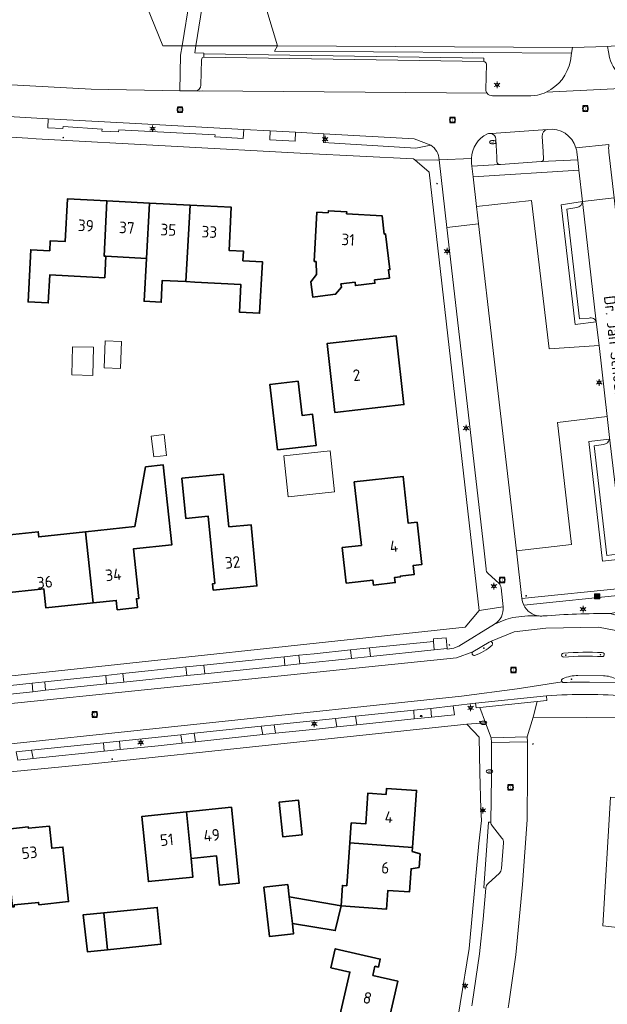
# Model space of a CAD drawing. Header units: metres. Extents: x 140853 to 145288, y 474558 to 480269.
# Tile 297 of 428: x 144183 to 144274, y 478500 to 478653. Entities that reach past the tile are written whole.
import ezdxf
from ezdxf.enums import TextEntityAlignment as Align

# ---------------------------------------------------------------- set-up
doc = ezdxf.new("R2010")
doc.units = ezdxf.units.M
doc.header["$MEASUREMENT"] = 0
for name, color, linetype, lineweight in [('B-WE-GR-BEPLANTING_CULTUUR_HEESTERS-G', 90, 'Continuous', 18), ('B-WE-GR-GRAS_KRUIDENRIJK-G', 80, 'Continuous', 18), ('B-WE-GR-GROENVOORZIENING-G', 80, 'Continuous', 18), ('B-WE-IE-MEUBILAIR_WEGMEUBILAIR-S', 7, 'Continuous', 18), ('B-WE-IE-TERREINAFSCHEIDING_KUNSTMATIG_HEKWERK-G', 20, 'IE-TERREINAFSCHEIDING-KUNSTMATIG', 18), ('B-WE-KL-ET_LS_OV_LICHTMAST-S', 190, 'Continuous', 18), ('B-WE-KL-WATER_BRANDLEIDING_PUT-S', 150, 'Continuous', 18), ('B-WE-KL-WATER_PUT-S', 170, 'Continuous', 18), ('B-WE-OG-BEBOUWING-G', 7, 'Continuous', 35), ('B-WE-OG-BEBOUWING_BIJGEBOUW-G', 7, 'Continuous', 18), ('B-WE-OG-BEBOUWING_HUISNUMMER-T18', 10, 'Continuous', 18), ('B-WE-OG-BEBOUWING_STRAATNAAM-T18', 10, 'Continuous', 18), ('B-WE-OG-TERREIN_ERF-G', 7, 'Continuous', 18), ('B-WE-RI-GWA_RIOOLPUT-S', 30, 'Continuous', 18), ('B-WE-VH-VERHARDING_ASFALT-G', 252, 'Continuous', 18), ('B-WE-VH-VERHARDING_BETONSTRAATSTEEN-G', 252, 'Continuous', 18), ('B-WE-VH-VERHARDING_GRASBETONSTEEN-G', 70, 'Continuous', 18), ('B-WE-VH-VERHARDING_SIERBESTRATING-G', 252, 'Continuous', 18), ('B-WE-VH-VERHARDING_STRAATBAKSTEEN-G', 252, 'Continuous', 18), ('B-WE-VH-VERHARDING_TEGEL-G', 252, 'Continuous', 18), ('X-XX-XX-ALGEMEEN-S', 7, 'Continuous', 18)]:
    doc.layers.add(name, color=color, linetype=linetype, lineweight=lineweight)
doc.styles.add('NLCS-ISO', font='txt')
doc.linetypes.add('IE-TERREINAFSCHEIDING-KUNSTMATIG', pattern='A,4,[82,NLCS.shx,S=0.75,R=90,X=0,Y=0],4,-2', length=10)

# ---------------------------------------------------------------- blocks, each defined once
blk = doc.blocks.new('SIE-WEG_AFVALBAK-SO')
at = {"linetype": 'ByBlock', "lineweight": 18}
h = blk.add_hatch(color=0, dxfattribs=at)
h.dxf.hatch_style = 1
h.paths.add_polyline_path([(-1.5, -1.5), (1.5, -1.5), (1.5, 1.5), (-1.5, 1.5)])
at = {"color": 0, "linetype": 'ByBlock', "lineweight": 18}
for points in [[(-2, -2), (2, -2), (2, 2), (-2, 2)], [(-1.5, -1.5), (1.5, -1.5), (1.5, 1.5), (-1.5, 1.5)]]:
    blk.add_lwpolyline(points, close=True, dxfattribs=at)
blk = doc.blocks.new('SIE-WEG_AFVALBAK_TYPE_01')
for radius in [0.25, 0.156]:
    blk.add_circle((0, 0), radius)
blk = doc.blocks.new('B-SIE-WEG_LICHTMAST-SO')
at = {"ltscale": 0.1}
for p, q in [((-1.1, 0.63), (-2.19, 1.27)), ((0, 1.27), (0, 2.53)), ((1.1, 0.63), (2.19, 1.27)), ((-1.1, -0.63), (-2.19, -1.27)), ((0, -1.27), (0, -2.53)), ((1.1, -0.63), (2.19, -1.27))]:
    blk.add_line(p, q, dxfattribs=at)
at = {"flags": 128}
for points in [[(-1.16, 0.5), (1.16, 0.5)], [(-1.16, -0.5), (1.16, -0.5)]]:
    blk.add_lwpolyline(points, dxfattribs=at)
at = {"ltscale": 0.1}
blk.add_circle((0, 0), 1.27, dxfattribs=at)
at = {"style": 'NLCS-ISO'}
blk.add_attdef('TYPE', text='', height=1.8, dxfattribs=at).set_placement((0, 2.53), align=Align.BOTTOM_CENTER)
blk = doc.blocks.new('SKL-WATERLEIDINGPUT-SO')
at = {"color": 0, "linetype": 'ByBlock', "lineweight": 18}
blk.add_ellipse((0, 0), major_axis=(2.5, 0), ratio=0.54, dxfattribs=at)
at = {"color": 0, "linetype": 'ByBlock', "lineweight": 18, "style": 'NLCS-ISO'}
blk.add_text('wl', height=1.8, dxfattribs=at).set_placement((0, 0), align=Align.MIDDLE_CENTER)
blk = doc.blocks.new('SRI-PUT_INSPECTIE-SO')
at = {"lineweight": -3, "flags": 128}
blk.add_lwpolyline([(-2, -2), (2, -2), (2, 2), (-2, 2)], close=True, dxfattribs=at)
at = {"lineweight": -3, "ltscale": 1.5}
blk.add_circle((0, 0), 2, dxfattribs=at)
at = {"ltscale": 0.1, "style": 'NLCS-ISO'}
blk.add_text('I', height=2.5, dxfattribs=at).set_placement((0, -0.01), align=Align.MIDDLE_CENTER)
blk = doc.blocks.new('SIE-WEG_STRAATPOT_BRANDKRAAN-SO')
blk.add_ellipse((0, 0), major_axis=(-0.729, 0), ratio=0.685994)
at = {"style": 'NLCS-ISO'}
blk.add_text('BR', height=0.4, dxfattribs=at).set_placement((-0.3, -0.15))

msp = doc.modelspace()

# ---------------------------------------------------------------- linework, layer by layer
at = {"layer": 'B-WE-GR-BEPLANTING_CULTUUR_HEESTERS-G', "ltscale": 0.2, "flags": 128}
for points in [[(144268.79, 478648.61), (144222.941, 478648.852), (144222.476, 478648.052), (144268.643, 478647.714), (144268.79, 478648.61)], [(144217.703, 478635.885), (144201.848, 478636.738), (144187.321, 478637.55), (144187.26, 478636.13), (144189.603, 478636.003), (144189.658, 478636.326), (144195.679, 478635.928), (144195.632, 478635.624), (144198.233, 478635.523), (144198.272, 478635.816), (144213.262, 478635.016), (144213.225, 478634.717), (144217.608, 478634.457), (144217.703, 478635.885)], [(144221.823, 478635.65), (144221.755, 478634.276), (144225.713, 478634.07), (144225.767, 478635.435), (144221.823, 478635.65)], [(144230.152, 478635.181), (144230.078, 478633.83), (144244.46, 478632.989), (144246.75, 478633.43), (144244.155, 478634.422), (144230.152, 478635.181)], [(144262.401, 478624.839), (144265.133, 478601.761), (144272.907, 478602.297), (144272.473, 478605.966), (144269.214, 478605.569), (144267.013, 478624.155), (144270.315, 478624.689), (144269.76, 478629.534), (144253.339, 478628.526), (144253.881, 478623.889), (144262.401, 478624.839)], [(144278.131, 478511.591), (144278.626, 478516.808), (144278.993, 478520.726), (144279.382, 478526.015), (144279.684, 478531.997), (144274.674, 478532.104), (144273.523, 478512.091), (144278.04, 478511.601), (144278.131, 478511.591)]]:
    msp.add_lwpolyline(points, close=True, dxfattribs=at)
msp.add_lwpolyline([(144276.709, 478569.156), (144273.445, 478568.799), (144271.321, 478587.399), (144274.522, 478587.739), (144274.549, 478587.993), (144274.184, 478591.258), (144266.454, 478590.353), (144268.622, 478571.375), (144260.08, 478570.399), (144260.914, 478562.952), (144260.914, 478562.952, 0.0902221), (144261.205, 478561.941), (144261.205, 478561.941), (144277.35, 478563.61), (144277.231, 478564.643), (144276.709, 478569.156)], format="xyb", close=True, dxfattribs=at)
at = {"layer": 'B-WE-GR-GRAS_KRUIDENRIJK-G', "ltscale": 0.2, "flags": 128}
for points in [[(144255.401, 478646.037), (144255.322, 478642.08), (144255.322, 478642.08, 0.1662407), (144255.522, 478641.491), (144255.522, 478641.491, 0.2579507), (144256.375, 478641.123), (144256.375, 478641.123), (144262.32, 478641.119), (144263.361, 478641.2), (144263.361, 478641.2, 0.0529847), (144264.702, 478641.669), (144264.702, 478641.669, 0.2419318), (144268.455, 478646.564), (144268.455, 478646.564), (144268.643, 478647.714), (144222.476, 478648.052), (144222.941, 478648.852), (144210.247, 478648.852), (144210.074, 478647.769), (144211.514, 478647.731), (144211.511, 478647.628), (144255.031, 478646.948), (144255.019, 478646.427), (144255.019, 478646.427, -0.3808156), (144255.401, 478646.037)], [(144256.097, 478528.235), (144255.74, 478528.214), (144255.002, 478518.013), (144255.328, 478517.973), (144255.328, 478517.973, -0.1864642), (144255.654, 478518.66), (144255.654, 478518.66), (144257.448, 478520.286), (144257.448, 478520.286, 0.1873984), (144257.74, 478520.991), (144257.74, 478520.991), (144258.047, 478524.998), (144258.047, 478524.998, 0.2193142), (144257.82, 478525.731), (144257.82, 478525.731), (144256.34, 478527.587), (144256.34, 478527.587, -0.1714866), (144256.097, 478528.235)]]:
    msp.add_lwpolyline(points, format="xyb", close=True, dxfattribs=at)
for points in [[(144272.907, 478602.297), (144265.133, 478601.761), (144262.401, 478624.839), (144253.881, 478623.889), (144254.193, 478621.216), (144256.591, 478600.156), (144260.08, 478570.399), (144268.622, 478571.375), (144266.454, 478590.353), (144274.184, 478591.258), (144272.907, 478602.297)], [(144247.2, 478556.283), (144247.311, 478554.974), (144249.29, 478555.193), (144249.148, 478556.869), (144247.165, 478556.702), (144247.2, 478556.283)], [(144234.432, 478553.655), (144237.416, 478553.959), (144237.251, 478555.296), (144234.267, 478554.989), (144234.432, 478553.655)], [(144226.389, 478552.812), (144226.249, 478554.155), (144223.96, 478553.931), (144224.102, 478552.572), (144226.389, 478552.812)], [(144211.474, 478552.623), (144208.689, 478552.331), (144208.843, 478551.003), (144211.629, 478551.289), (144211.474, 478552.623)], [(144199.071, 478549.992), (144198.929, 478551.302), (144196.244, 478551.019), (144196.385, 478549.714), (144199.071, 478549.992)], [(144186.911, 478548.705), (144186.793, 478550.027), (144184.805, 478549.809), (144184.922, 478548.493), (144186.911, 478548.705)], [(144246.887, 478544.555), (144246.796, 478545.878), (144244.11, 478545.603), (144244.2, 478544.292), (144246.887, 478544.555)], [(144235.255, 478543.347), (144235.066, 478544.663), (144231.982, 478544.342), (144232.172, 478543.021), (144235.255, 478543.347)], [(144222.658, 478542.023), (144222.41, 478543.336), (144220.421, 478543.127), (144220.669, 478541.818), (144222.658, 478542.023)], [(144207.914, 478541.806), (144208.118, 478540.49), (144210.207, 478540.711), (144210.003, 478542.027), (144207.914, 478541.806)], [(144198.416, 478540.82), (144195.93, 478540.563), (144196.007, 478539.265), (144198.494, 478539.513), (144198.416, 478540.82)], [(144182.312, 478539.134), (144182.576, 478537.873), (144184.963, 478538.12), (144184.699, 478539.384), (144182.312, 478539.134)]]:
    msp.add_lwpolyline(points, close=True, dxfattribs=at)
for points in [[(144279.12, 478544.427), (144262.664, 478544.509), (144261.764, 478541.45), (144261.788, 478540.686), (144261.816, 478535.844), (144261.718, 478528.574), (144261.017, 478518.502), (144259.985, 478507.612), (144258.877, 478500), (144258.784, 478499.36)], [(144278.04, 478511.601), (144273.523, 478512.091), (144274.674, 478532.104)]]:
    msp.add_lwpolyline(points, dxfattribs=at)
at = {"layer": 'B-WE-GR-GROENVOORZIENING-G', "ltscale": 0.2, "flags": 128}
for points in [[(144173.904, 478643.244), (144193.999, 478642.119), (144207.792, 478641.864), (144207.875, 478647.42), (144208.108, 478648.852), (144208.106, 478648.852), (144205.111, 478648.852), (144202.072, 478656.412), (144191.501, 478682.707), (144190.925, 478684.91), (144173.629, 478678.362), (144175.081, 478674.486), (144163.736, 478670.235), (144162.284, 478674.111), (144162.284, 478674.111, 0.4648492), (144159.225, 478668.166), (144159.225, 478668.166), (144163.792, 478655.304), (144171.733, 478643.383), (144172.832, 478643.32), (144173.904, 478643.244)], [(144269.59, 478631.137), (144269.461, 478632.34), (144269.461, 478632.34, 0.0435494), (144269.319, 478633.028), (144269.319, 478633.028, 0.369215), (144264.875, 478635.889), (144264.875, 478635.889, 0.3867742), (144264.078, 478634.801), (144264.078, 478634.801), (144264.22, 478632.437), (144264.29, 478631.272), (144264.29, 478631.272, -0.3775877), (144263.936, 478630.871), (144263.936, 478630.871), (144269.59, 478631.137)], [(144257.049, 478630.825), (144257.014, 478631.554), (144256.877, 478634.372), (144256.877, 478634.372, 0.3238556), (144256.191, 478635.23), (144256.191, 478635.23, 0.1754987), (144255.553, 478635.182), (144255.553, 478635.182, 0.2760788), (144253.076, 478631.382), (144253.076, 478631.382, 0.0431065), (144253.113, 478630.616), (144253.113, 478630.616), (144253.167, 478630.161), (144257.509, 478630.423), (144257.509, 478630.423, -0.3711117), (144257.049, 478630.825)]]:
    msp.add_lwpolyline(points, format="xyb", close=True, dxfattribs=at)
at = {"layer": 'B-WE-IE-TERREINAFSCHEIDING_KUNSTMATIG_HEKWERK-G', "ltscale": 0.2, "flags": 128}
for points in [[(144215.405, 478656.442), (144216.24, 478659.204), (144219.493, 478660.434), (144222.941, 478648.852)], [(144222.941, 478648.852), (144268.79, 478648.61)], [(144277.231, 478564.643), (144260.914, 478562.952)]]:
    msp.add_lwpolyline(points, dxfattribs=at)
at = {"layer": 'B-WE-OG-BEBOUWING-G', "ltscale": 0.2, "flags": 128}
for points in [[(144196.446, 478624.77), (144190.298, 478625.087), (144189.957, 478618.466), (144187.63, 478618.586), (144187.549, 478617.018), (144184.613, 478617.169), (144184.195, 478609.07), (144187.321, 478608.909), (144187.546, 478613.263), (144196.104, 478612.822), (144196.277, 478616.167), (144196.008, 478616.181), (144196.446, 478624.77)], [(144196.277, 478616.167), (144202.563, 478615.843), (144203.034, 478624.431), (144196.446, 478624.77), (144196.008, 478616.181), (144196.277, 478616.167)], [(144203.034, 478624.431), (144202.563, 478615.843), (144202.219, 478609.171), (144204.873, 478609.028), (144205.047, 478612.419), (144208.725, 478612.22), (144209.355, 478624.105), (144203.034, 478624.431)], [(144208.725, 478612.22), (144210.084, 478612.147), (144217.264, 478611.759), (144217.033, 478607.485), (144220.168, 478607.315), (144220.6, 478615.304), (144217.564, 478615.461), (144217.641, 478616.959), (144215.424, 478617.073), (144215.77, 478623.774), (144209.355, 478624.105), (144208.725, 478612.22)], [(144230.832, 478622.92), (144229.075, 478623.014), (144228.651, 478615.359), (144228.94, 478615.343), (144229.019, 478613.335), (144228.135, 478612.212), (144228.422, 478609.813), (144229.589, 478609.969), (144231.982, 478610.254), (144232.866, 478611.376), (144232.806, 478611.873), (144235.001, 478612.134), (144235.064, 478611.608), (144238.092, 478611.969), (144238.029, 478612.495), (144240.343, 478612.771), (144240.189, 478614.062), (144240.408, 478614.088), (144239.746, 478619.639), (144239.528, 478619.613), (144239.187, 478622.471), (144233.688, 478622.767), (144233.706, 478623.096), (144230.85, 478623.249), (144230.832, 478622.92)], [(144231.87, 478591.884), (144242.588, 478593.102), (144241.37, 478603.82), (144230.652, 478602.602), (144231.87, 478591.884)], [(144222.965, 478586.058), (144228.955, 478586.757), (144228.388, 478591.618), (144226.763, 478591.428), (144226.143, 478596.741), (144221.775, 478596.26), (144222.965, 478586.058)], [(144193.118, 478573.326), (144194.294, 478562.298), (144197.895, 478562.687), (144198.054, 478561.216), (144201.176, 478561.553), (144201.026, 478562.935), (144201.394, 478562.974), (144200.561, 478570.689), (144206.537, 478571.335), (144205.198, 478583.727), (144202.453, 478583.431), (144200.764, 478574.151), (144193.118, 478573.326)], [(144215.359, 478574.091), (144214.571, 478582.283), (144208.091, 478581.659), (144208.691, 478575.418), (144212.185, 478575.755), (144213.193, 478565.293), (144212.864, 478565.261), (144212.958, 478564.286), (144219.747, 478564.94), (144218.833, 478574.426), (144215.359, 478574.091)], [(144244.625, 478574.823), (144243.273, 478574.671), (144242.453, 478581.945), (144234.881, 478581.091), (144235.995, 478571.213), (144233.004, 478570.875), (144233.624, 478565.38), (144237.748, 478565.846), (144237.837, 478565.061), (144241.235, 478565.444), (144241.145, 478566.239), (144242.04, 478566.34), (144242.027, 478566.449), (144244.164, 478566.691), (144244.007, 478568.082), (144245.368, 478568.235), (144244.625, 478574.823)], [(144194.294, 478562.298), (144193.118, 478573.326), (144185.857, 478572.542), (144185.771, 478573.337), (144178.831, 478572.588), (144179.788, 478563.729), (144186.638, 478564.469), (144186.958, 478561.506), (144194.294, 478562.298)], [(144243.938, 478524.297), (144244.567, 478533.157), (144239.885, 478533.46), (144239.824, 478532.512), (144236.97, 478532.697), (144236.662, 478527.947), (144234.407, 478528.093), (144234.186, 478524.989), (144243.938, 478524.297)], [(144208.827, 478529.811), (144209.512, 478522.563), (144213.482, 478522.966), (144213.943, 478518.42), (144216.987, 478518.729), (144215.791, 478530.518), (144208.827, 478529.811)], [(144226.78, 478526.255), (144226.22, 478531.626), (144223.196, 478531.311), (144223.756, 478525.94), (144226.78, 478526.255)], [(144209.512, 478522.563), (144208.827, 478529.811), (144201.863, 478529.105), (144202.889, 478518.987), (144209.804, 478519.688), (144209.512, 478522.563)], [(144180.53, 478526.873), (144181.778, 478515.039), (144182.036, 478515.066), (144182.007, 478515.344), (144185.826, 478515.746), (144185.865, 478515.378), (144190.489, 478515.864), (144189.598, 478524.347), (144187.858, 478524.164), (144187.496, 478527.605), (144184.234, 478527.262), (144184.212, 478527.471), (144181.03, 478527.137), (144181.051, 478526.928), (144180.53, 478526.873)], [(144234.186, 478524.989), (144233.713, 478518.325), (144233.041, 478518.372), (144232.816, 478515.2), (144239.898, 478514.697), (144240.105, 478517.61), (144243.446, 478517.373), (144243.701, 478520.964), (144244.949, 478521.176), (144245.098, 478523.271), (144243.892, 478523.657), (144243.938, 478524.297), (144234.186, 478524.989)], [(144225.269, 478512.453), (144224.742, 478516.601), (144224.53, 478518.511), (144220.827, 478518.099), (144221.679, 478510.443), (144225.446, 478510.862), (144225.269, 478512.453)], [(144224.742, 478516.601), (144225.269, 478512.453), (144231.917, 478511.355), (144232.816, 478515.2), (144224.742, 478516.601)], [(144195.961, 478514.127), (144196.541, 478508.389), (144204.838, 478509.228), (144204.257, 478514.966), (144195.961, 478514.127)], [(144195.961, 478514.127), (144192.736, 478513.801), (144193.418, 478508.073), (144196.541, 478508.389), (144195.961, 478514.127)], [(144232.648, 478498.187), (144240.016, 478496.502), (144241.618, 478503.505), (144237.767, 478504.386), (144238.093, 478505.817), (144238.619, 478505.697), (144238.904, 478506.944), (144231.926, 478508.539), (144231.253, 478505.595), (144234.188, 478504.924), (144232.648, 478498.187)]]:
    msp.add_lwpolyline(points, close=True, dxfattribs=at)
at = {"layer": 'B-WE-OG-BEBOUWING_BIJGEBOUW-G', "ltscale": 0.2, "flags": 128}
for points in [[(144196.185, 478603.009), (144196.029, 478598.841), (144198.535, 478598.702), (144198.692, 478602.916), (144196.185, 478603.009)], [(144190.99, 478597.712), (144194.246, 478597.648), (144194.332, 478602.026), (144191.077, 478602.08), (144190.99, 478597.712)], [(144205.345, 478588.449), (144203.339, 478588.218), (144203.709, 478584.991), (144205.718, 478585.204), (144205.345, 478588.449)], [(144223.903, 478585.136), (144224.594, 478578.777), (144231.782, 478579.558), (144231.113, 478585.92), (144223.903, 478585.136)]]:
    msp.add_lwpolyline(points, close=True, dxfattribs=at)
at = {"layer": 'B-WE-OG-TERREIN_ERF-G', "ltscale": 0.2, "flags": 128}
for points in [[(144202.072, 478656.412), (144205.111, 478648.852), (144208.106, 478648.852), (144208.108, 478648.852), (144209.314, 478656.279)], [(144211.446, 478656.336), (144210.247, 478648.852), (144222.941, 478648.852), (144222.941, 478648.852), (144268.79, 478648.61), (144274.201, 478648.783), (144327.257, 478653.486)], [(144094.069, 478544.287), (144108.077, 478543.451), (144109.056, 478543.437), (144117.003, 478544.261), (144120.107, 478544.583), (144129.65, 478545.571), (144129.658, 478545.489), (144144.847, 478547.039), (144179.677, 478550.729), (144252.097, 478558.507), (144254.268, 478561.115), (144246.491, 478629.233), (144244.269, 478631.163), (144244.101, 478631.309), (144227.423, 478632.134), (144185.451, 478634.433), (144184.13, 478634.512), (144167.656, 478635.492), (144150.631, 478636.324), (144149.009, 478636.409), (144116.761, 478638.105), (144097.692, 478639.289), (144093.448, 478639.835)], [(144251.088, 478498.387), (144251.348, 478500), (144252.729, 478508.56), (144253.243, 478514.199), (144254.25, 478524.875), (144254.635, 478528.48), (144254.563, 478530.224), (144254.39, 478535.914), (144254.281, 478541.436), (144252.362, 478543.451), (144222.009, 478540.215), (144193.691, 478537.24), (144165.463, 478534.457), (144112.51, 478528.977), (144087.355, 478526.355)], [(144181.03, 478527.137), (144184.212, 478527.471), (144184.234, 478527.262), (144187.496, 478527.605), (144187.858, 478524.164), (144189.598, 478524.347), (144190.489, 478515.864), (144185.865, 478515.378), (144185.826, 478515.746), (144182.007, 478515.344)], [(144232.648, 478498.187), (144234.188, 478504.924), (144231.253, 478505.595), (144231.926, 478508.539), (144238.904, 478506.944), (144238.619, 478505.697), (144238.093, 478505.817), (144237.767, 478504.386), (144241.618, 478503.505), (144240.016, 478496.502)]]:
    msp.add_lwpolyline(points, dxfattribs=at)
for points in [[(144211.446, 478656.336), (144209.314, 478656.279), (144208.108, 478648.852), (144210.247, 478648.852), (144211.446, 478656.336)], [(144202.563, 478615.843), (144196.277, 478616.167), (144196.104, 478612.822), (144187.546, 478613.263), (144187.321, 478608.909), (144184.195, 478609.07), (144184.613, 478617.169), (144187.549, 478617.018), (144187.63, 478618.586), (144189.957, 478618.466), (144190.298, 478625.087), (144196.446, 478624.77), (144203.034, 478624.431), (144209.355, 478624.105), (144215.77, 478623.774), (144215.424, 478617.073), (144217.641, 478616.959), (144217.564, 478615.461), (144220.6, 478615.304), (144220.168, 478607.315), (144217.033, 478607.485), (144217.264, 478611.759), (144210.084, 478612.147), (144208.725, 478612.22), (144205.047, 478612.419), (144204.873, 478609.028), (144202.219, 478609.171), (144202.563, 478615.843)], [(144230.832, 478622.92), (144230.85, 478623.249), (144233.706, 478623.096), (144233.688, 478622.767), (144239.187, 478622.471), (144239.528, 478619.613), (144239.746, 478619.639), (144240.408, 478614.088), (144240.189, 478614.062), (144240.343, 478612.771), (144238.029, 478612.495), (144238.092, 478611.969), (144235.064, 478611.608), (144235.001, 478612.134), (144232.806, 478611.873), (144232.866, 478611.376), (144231.982, 478610.254), (144229.589, 478609.969), (144228.422, 478609.813), (144228.135, 478612.212), (144229.019, 478613.335), (144228.94, 478615.343), (144228.651, 478615.359), (144229.075, 478623.014), (144230.832, 478622.92)], [(144231.87, 478591.884), (144230.652, 478602.602), (144241.37, 478603.82), (144242.588, 478593.102), (144231.87, 478591.884)], [(144222.965, 478586.058), (144221.775, 478596.26), (144226.143, 478596.741), (144226.763, 478591.428), (144228.388, 478591.618), (144228.955, 478586.757), (144222.965, 478586.058)], [(144201.394, 478562.974), (144201.026, 478562.935), (144201.176, 478561.553), (144198.054, 478561.216), (144197.895, 478562.687), (144194.294, 478562.298), (144186.958, 478561.506), (144186.638, 478564.469), (144179.788, 478563.729), (144178.831, 478572.588), (144185.771, 478573.337), (144185.857, 478572.542), (144193.118, 478573.326), (144200.764, 478574.151), (144202.453, 478583.431), (144205.198, 478583.727), (144206.537, 478571.335), (144200.561, 478570.689), (144201.394, 478562.974)], [(144215.359, 478574.091), (144218.833, 478574.426), (144219.747, 478564.94), (144212.958, 478564.286), (144212.864, 478565.261), (144213.193, 478565.293), (144212.185, 478575.755), (144208.691, 478575.418), (144208.091, 478581.659), (144214.571, 478582.283), (144215.359, 478574.091)], [(144244.625, 478574.823), (144245.368, 478568.235), (144244.007, 478568.082), (144244.164, 478566.691), (144242.027, 478566.449), (144242.04, 478566.34), (144241.145, 478566.239), (144241.235, 478565.444), (144237.837, 478565.061), (144237.748, 478565.846), (144233.624, 478565.38), (144233.004, 478570.875), (144235.995, 478571.213), (144234.881, 478581.091), (144242.453, 478581.945), (144243.273, 478574.671), (144244.625, 478574.823)], [(144232.816, 478515.2), (144233.041, 478518.372), (144233.713, 478518.325), (144234.186, 478524.989), (144234.407, 478528.093), (144236.662, 478527.947), (144236.97, 478532.697), (144239.824, 478532.512), (144239.885, 478533.46), (144244.567, 478533.157), (144243.938, 478524.297), (144243.892, 478523.657), (144245.098, 478523.271), (144244.949, 478521.176), (144243.701, 478520.964), (144243.446, 478517.373), (144240.105, 478517.61), (144239.898, 478514.697), (144232.816, 478515.2)], [(144209.512, 478522.563), (144209.804, 478519.688), (144202.889, 478518.987), (144201.863, 478529.105), (144208.827, 478529.811), (144215.791, 478530.518), (144216.987, 478518.729), (144213.943, 478518.42), (144213.482, 478522.966), (144209.512, 478522.563)], [(144226.78, 478526.255), (144223.756, 478525.94), (144223.196, 478531.311), (144226.22, 478531.626), (144226.78, 478526.255)], [(144232.816, 478515.2), (144231.917, 478511.355), (144225.269, 478512.453), (144225.446, 478510.862), (144221.679, 478510.443), (144220.827, 478518.099), (144224.53, 478518.511), (144224.742, 478516.601), (144232.816, 478515.2)], [(144196.541, 478508.389), (144193.418, 478508.073), (144192.736, 478513.801), (144195.961, 478514.127), (144204.257, 478514.966), (144204.838, 478509.228), (144196.541, 478508.389)]]:
    msp.add_lwpolyline(points, close=True, dxfattribs=at)
at = {"layer": 'B-WE-VH-VERHARDING_ASFALT-G', "ltscale": 0.2, "flags": 128}
for points in [[(144274.653, 478560.638), (144279.586, 478559.181), (144286.355, 478555.998), (144286.355, 478555.998, -0.2594746), (144282.527, 478561.493), (144282.527, 478561.493), (144281.377, 478571.805), (144278.029, 478600.816), (144275.246, 478625.244), (144270.315, 478624.689), (144272.473, 478605.966), (144272.907, 478602.297), (144274.184, 478591.258), (144274.549, 478587.993), (144276.181, 478574.044), (144276.709, 478569.156), (144277.231, 478564.643), (144277.35, 478563.61), (144277.35, 478563.61, -0.386494), (144274.653, 478560.638)], [(144255.353, 478567.569, 0.2184887), (144255.688, 478566.86), (144255.688, 478566.86), (144257.336, 478565.332), (144257.336, 478565.332, -0.1873526), (144257.676, 478564.648), (144257.676, 478564.648), (144258.026, 478561.665), (144258.026, 478561.665, -0.2781757), (144256.682, 478558.992), (144256.682, 478558.992), (144258.424, 478559.728), (144259.535, 478560.024), (144261.823, 478560.288), (144263.594, 478560.264), (144263.594, 478560.264, -0.2567293), (144261.205, 478561.941), (144261.205, 478561.941, -0.0902221), (144260.914, 478562.952), (144260.914, 478562.952), (144260.08, 478570.399), (144256.591, 478600.156), (144254.193, 478621.216), (144249.264, 478620.63), (144254.989, 478570.834), (144255.353, 478567.569)]]:
    msp.add_lwpolyline(points, format="xyb", close=True, dxfattribs=at)
for points in [[(144274.653, 478560.638, 0.0204073), (144264.168, 478560.256), (144264.168, 478560.256, -0.048771), (144263.594, 478560.264), (144263.594, 478560.264), (144261.823, 478560.288), (144259.535, 478560.024), (144258.424, 478559.728), (144256.682, 478558.992), (144251.114, 478555.581), (144250.719, 478555.404), (144250.357, 478555.28), (144249.307, 478555.094), (144249.29, 478555.193), (144247.311, 478554.974), (144237.416, 478553.959), (144234.432, 478553.655), (144226.389, 478552.812), (144224.102, 478552.572), (144211.629, 478551.289), (144208.843, 478551.003), (144199.071, 478549.992), (144196.385, 478549.714), (144186.911, 478548.705), (144184.922, 478548.493), (144174.373, 478547.395)], [(144278.204, 478557.465), (144272.811, 478558.531), (144264.64, 478558.362), (144259.729, 478557.77), (144256.036, 478556.273), (144256.036, 478556.273, -0.6907145), (144256.286, 478555.74), (144256.286, 478555.74, -0.1055429), (144253.574, 478554.114), (144253.574, 478554.114, -0.8238279), (144253.322, 478554.692), (144253.322, 478554.692), (144250.737, 478553.735), (144132.536, 478541.614), (144111.961, 478539.439), (144104.612, 478538.711), (144104.612, 478538.711, -0.1383409), (144104.346, 478538.62), (144104.346, 478538.62), (144094.278, 478537.868)], [(144132.536, 478541.614), (144250.737, 478553.735), (144253.322, 478554.692), (144255.859, 478556.201), (144255.859, 478556.201, -0.1574239), (144256.036, 478556.273), (144256.036, 478556.273), (144259.729, 478557.77), (144264.64, 478558.362), (144272.811, 478558.531), (144278.204, 478557.465)], [(144267.433, 478553.877, -1.0176153), (144267.383, 478554.502)], [(144267.383, 478554.502, -0.0285531), (144273.407, 478554.558)], [(144273.402, 478553.934, 0.0326674), (144267.433, 478553.877)], [(144273.407, 478554.558, -1.0144361), (144273.402, 478553.934)], [(144073.169, 478529.181), (144097.035, 478531.784), (144118.967, 478534.036), (144171.179, 478539.313), (144251.528, 478547.769), (144260.183, 478548.925), (144267.168, 478550.016), (144267.168, 478550.016, -0.5736901), (144267.315, 478550.541), (144267.315, 478550.541, -0.0931493), (144269.625, 478551.004), (144269.625, 478551.004), (144273.588, 478550.961), (144273.588, 478550.961, -0.1274575), (144275.651, 478550.418)], [(144275.42, 478549.866), (144271.429, 478549.987), (144271.429, 478549.987, 0.0097572), (144267.433, 478549.922), (144267.433, 478549.922, -0.2327847), (144267.168, 478550.016), (144267.168, 478550.016), (144260.183, 478548.925), (144251.528, 478547.769), (144171.179, 478539.313), (144118.967, 478534.036), (144097.035, 478531.784), (144073.169, 478529.181)], [(144182.312, 478539.134), (144184.699, 478539.384), (144195.93, 478540.563), (144198.416, 478540.82), (144207.914, 478541.806), (144210.003, 478542.027), (144220.421, 478543.127), (144222.41, 478543.336), (144231.982, 478544.342), (144235.066, 478544.663), (144244.11, 478545.603), (144246.796, 478545.878), (144250.259, 478546.282), (144253.726, 478546.708), (144264.737, 478547.842), (144264.737, 478547.842, -0.0355886), (144277.522, 478547.817)]]:
    msp.add_lwpolyline(points, format="xyb", dxfattribs=at)
at = {"layer": 'B-WE-VH-VERHARDING_BETONSTRAATSTEEN-G', "ltscale": 0.2, "flags": 128}
for points in [[(144209.962, 478641.855), (144210.181, 478641.854), (144210.181, 478641.854, 0.3704036), (144211.055, 478642.778), (144211.055, 478642.778), (144211.151, 478646.717), (144211.151, 478646.717, -0.4679519), (144211.501, 478647.085), (144211.501, 478647.085), (144211.511, 478647.628), (144211.514, 478647.731), (144210.074, 478647.769), (144210.247, 478648.852), (144208.108, 478648.852), (144207.875, 478647.42), (144207.792, 478641.864), (144209.962, 478641.855)], [(144264.702, 478641.669), (144278.352, 478642.353), (144280.502, 478642.548), (144280.502, 478642.548, -0.3407217), (144274.544, 478647.056), (144274.544, 478647.056), (144274.374, 478647.912), (144274.201, 478648.783), (144268.79, 478648.61), (144268.643, 478647.714), (144268.455, 478646.564), (144268.455, 478646.564, -0.2419318), (144264.702, 478641.669)], [(144211.055, 478642.778, -0.3704036), (144210.181, 478641.854), (144210.181, 478641.854), (144210.886, 478641.849), (144211.22, 478641.868), (144255.522, 478641.491), (144255.522, 478641.491, -0.1662407), (144255.322, 478642.08), (144255.322, 478642.08), (144255.401, 478646.037), (144255.401, 478646.037, 0.3808156), (144255.019, 478646.427), (144255.019, 478646.427), (144211.501, 478647.085), (144211.501, 478647.085, 0.4679519), (144211.151, 478646.717), (144211.151, 478646.717), (144211.055, 478642.778)], [(144257.573, 478630.427), (144263.936, 478630.871), (144263.936, 478630.871, 0.3775877), (144264.29, 478631.272), (144264.29, 478631.272), (144264.22, 478632.437), (144264.078, 478634.801), (144264.078, 478634.801, -0.3867742), (144264.875, 478635.889), (144264.875, 478635.889), (144256.191, 478635.23), (144256.191, 478635.23, -0.3238556), (144256.877, 478634.372), (144256.877, 478634.372), (144257.014, 478631.554), (144257.049, 478630.825), (144257.049, 478630.825, 0.3711117), (144257.509, 478630.423), (144257.509, 478630.423), (144257.573, 478630.427)], [(144274.456, 478633.553), (144269.319, 478633.028), (144269.319, 478633.028, -0.0435494), (144269.461, 478632.34), (144269.461, 478632.34), (144269.59, 478631.137), (144269.76, 478629.534), (144270.315, 478624.689), (144275.246, 478625.244), (144274.428, 478632.356), (144274.428, 478632.356, -0.0668168), (144274.456, 478633.553)], [(144253.076, 478631.382), (144248.065, 478631.144), (144249.264, 478620.63), (144254.193, 478621.216), (144253.881, 478623.889), (144253.339, 478628.526), (144253.167, 478630.161), (144253.113, 478630.616), (144253.113, 478630.616, -0.0431065), (144253.076, 478631.382)], [(144267.889, 478623.485), (144269.859, 478606.465), (144271.368, 478606.54), (144271.368, 478606.54, -0.4234902), (144272.473, 478605.966), (144272.473, 478605.966), (144270.315, 478624.689), (144270.315, 478624.689, -0.3746975), (144269.451, 478623.73), (144269.451, 478623.73), (144267.889, 478623.485)], [(144273.612, 478586.913), (144272.154, 478586.727), (144274.118, 478569.646), (144275.653, 478569.843), (144275.653, 478569.843, -0.3516025), (144276.709, 478569.156), (144276.709, 478569.156), (144276.181, 478574.044), (144274.549, 478587.993), (144274.522, 478587.739), (144274.522, 478587.739, -0.3157097), (144273.612, 478586.913)], [(144255.859, 478556.201), (144253.322, 478554.692), (144253.322, 478554.692, 0.8238279), (144253.574, 478554.114), (144253.574, 478554.114, 0.1055429), (144256.286, 478555.74), (144256.286, 478555.74, 0.6907145), (144256.036, 478556.273), (144256.036, 478556.273, 0.1574239), (144255.859, 478556.201)], [(144267.433, 478553.877, -0.0326674), (144273.402, 478553.934), (144273.402, 478553.934, 1.0144361), (144273.407, 478554.558), (144273.407, 478554.558, 0.0285531), (144267.383, 478554.502), (144267.383, 478554.502, 1.0176153), (144267.433, 478553.877)], [(144271.429, 478549.987), (144275.42, 478549.866), (144275.46, 478549.866), (144275.46, 478549.866, 0.6654232), (144275.651, 478550.418), (144275.651, 478550.418, 0.1274575), (144273.588, 478550.961), (144273.588, 478550.961), (144269.625, 478551.004), (144269.625, 478551.004, 0.0931493), (144267.315, 478550.541), (144267.315, 478550.541, 0.5736901), (144267.168, 478550.016), (144267.168, 478550.016, 0.2327847), (144267.433, 478549.922), (144267.433, 478549.922, -0.0097572), (144271.429, 478549.987)], [(144264.737, 478547.842), (144264.808, 478547.103), (144263.311, 478546.944), (144262.664, 478544.509), (144279.12, 478544.427), (144278.416, 478546.925), (144277.921, 478546.999), (144278.027, 478547.734), (144277.522, 478547.817), (144277.522, 478547.817, 0.0355886), (144264.737, 478547.842)]]:
    msp.add_lwpolyline(points, format="xyb", close=True, dxfattribs=at)
for points in [[(144278.352, 478642.353), (144264.702, 478641.669), (144264.702, 478641.669, -0.0529847), (144263.361, 478641.2), (144263.361, 478641.2), (144262.32, 478641.119), (144256.375, 478641.123), (144256.375, 478641.123, -0.2579507), (144255.522, 478641.491), (144255.522, 478641.491), (144211.22, 478641.868), (144210.886, 478641.849), (144210.181, 478641.854), (144210.181, 478641.854), (144209.962, 478641.855), (144207.792, 478641.864), (144193.999, 478642.119), (144173.904, 478643.244)], [(144167.656, 478635.492), (144184.13, 478634.512), (144185.451, 478634.433), (144227.423, 478632.134), (144244.101, 478631.309), (144244.269, 478631.163), (144244.269, 478631.163), (144247.877, 478631.117), (144248.065, 478631.144), (144248.065, 478631.144, 0.2446152), (144246.75, 478633.43), (144246.75, 478633.43), (144244.46, 478632.989), (144230.078, 478633.83), (144230.152, 478635.181), (144225.767, 478635.435), (144225.713, 478634.07), (144221.755, 478634.276), (144221.823, 478635.65), (144217.703, 478635.885), (144217.608, 478634.457), (144213.225, 478634.717), (144213.262, 478635.016), (144198.272, 478635.816), (144198.233, 478635.523), (144195.632, 478635.624), (144195.679, 478635.928), (144189.658, 478636.326), (144189.603, 478636.003), (144187.26, 478636.13), (144187.321, 478637.55), (144179.339, 478638.005)], [(144179.339, 478638.005), (144187.321, 478637.55), (144201.848, 478636.738), (144217.703, 478635.885), (144221.823, 478635.65), (144225.767, 478635.435), (144230.152, 478635.181), (144244.155, 478634.422), (144246.75, 478633.43), (144246.75, 478633.43, -0.2446152), (144248.065, 478631.144), (144248.065, 478631.144), (144253.076, 478631.382), (144253.076, 478631.382, -0.2760788), (144255.553, 478635.182), (144255.553, 478635.182, -0.1754987), (144256.191, 478635.23), (144256.191, 478635.23), (144264.875, 478635.889), (144264.875, 478635.889, -0.369215), (144269.319, 478633.028), (144269.319, 478633.028), (144274.456, 478633.553)], [(144258.784, 478499.36), (144258.877, 478500), (144259.985, 478507.612), (144261.017, 478518.502), (144261.718, 478528.574), (144261.816, 478535.844), (144261.788, 478540.686), (144256.173, 478540.571), (144256.221, 478535.321), (144256.097, 478528.235), (144256.097, 478528.235, 0.1714866), (144256.34, 478527.587), (144256.34, 478527.587), (144257.82, 478525.731), (144257.82, 478525.731, -0.2193142), (144258.047, 478524.998), (144258.047, 478524.998), (144257.74, 478520.991), (144257.74, 478520.991, -0.1873984), (144257.448, 478520.286), (144257.448, 478520.286), (144255.654, 478518.66), (144255.654, 478518.66, 0.1864642), (144255.328, 478517.973), (144255.328, 478517.973), (144254.892, 478513.124), (144254.331, 478507.759), (144253.192, 478500), (144253.145, 478499.681)]]:
    msp.add_lwpolyline(points, format="xyb", dxfattribs=at)
for points in [[(144263.936, 478630.871), (144257.573, 478630.427), (144257.509, 478630.423), (144253.167, 478630.161), (144253.339, 478628.526), (144269.76, 478629.534), (144269.59, 478631.137), (144263.936, 478630.871)], [(144264.737, 478547.842), (144253.726, 478546.708), (144253.806, 478545.963), (144254.408, 478546.015), (144263.311, 478546.944), (144264.808, 478547.103), (144264.737, 478547.842)], [(144255.277, 478543.661), (144256.146, 478541.307), (144261.764, 478541.45), (144262.664, 478544.509), (144263.311, 478546.944), (144254.408, 478546.015), (144255.277, 478543.661)], [(144261.764, 478541.45), (144256.146, 478541.307), (144256.173, 478540.571), (144261.788, 478540.686), (144261.764, 478541.45)]]:
    msp.add_lwpolyline(points, close=True, dxfattribs=at)
msp.add_lwpolyline([(144253.145, 478499.681), (144253.192, 478500), (144254.331, 478507.759), (144254.892, 478513.124), (144255.328, 478517.973), (144255.328, 478517.973), (144255.002, 478518.013), (144255.74, 478528.214), (144256.097, 478528.235), (144256.221, 478535.321), (144256.173, 478540.571), (144256.146, 478541.307), (144255.277, 478543.661), (144252.362, 478543.451), (144254.281, 478541.436), (144254.39, 478535.914), (144254.563, 478530.224), (144254.635, 478528.48), (144254.25, 478524.875), (144253.243, 478514.199), (144252.729, 478508.56), (144251.348, 478500), (144251.088, 478498.387)], dxfattribs=at)
at = {"layer": 'B-WE-VH-VERHARDING_GRASBETONSTEEN-G', "ltscale": 0.2, "flags": 128}
for points in [[(144247.311, 478554.974), (144247.2, 478556.283), (144237.251, 478555.296), (144237.416, 478553.959), (144247.311, 478554.974)], [(144234.267, 478554.989), (144228.618, 478554.387), (144226.249, 478554.155), (144226.389, 478552.812), (144234.432, 478553.655), (144234.267, 478554.989)], [(144223.96, 478553.931), (144211.474, 478552.623), (144211.629, 478551.289), (144224.102, 478552.572), (144223.96, 478553.931)], [(144198.929, 478551.302), (144199.071, 478549.992), (144208.843, 478551.003), (144208.689, 478552.331), (144198.929, 478551.302)], [(144186.793, 478550.027), (144186.911, 478548.705), (144196.385, 478549.714), (144196.244, 478551.019), (144186.793, 478550.027)], [(144174.373, 478547.395), (144184.922, 478548.493), (144184.805, 478549.809), (144174.219, 478548.698), (144174.373, 478547.395)], [(144235.066, 478544.663), (144235.255, 478543.347), (144244.2, 478544.292), (144244.11, 478545.603), (144235.066, 478544.663)], [(144246.796, 478545.878), (144246.887, 478544.555), (144250.425, 478544.9), (144250.259, 478546.282), (144246.796, 478545.878)], [(144222.41, 478543.336), (144222.658, 478542.023), (144229.965, 478542.775), (144232.172, 478543.021), (144231.982, 478544.342), (144222.41, 478543.336)], [(144210.207, 478540.711), (144220.669, 478541.818), (144220.421, 478543.127), (144210.003, 478542.027), (144210.207, 478540.711)], [(144198.416, 478540.82), (144198.494, 478539.513), (144204.389, 478540.101), (144208.118, 478540.49), (144207.914, 478541.806), (144198.416, 478540.82)], [(144184.963, 478538.12), (144196.007, 478539.265), (144195.93, 478540.563), (144184.699, 478539.384), (144184.963, 478538.12)]]:
    msp.add_lwpolyline(points, close=True, dxfattribs=at)
at = {"layer": 'B-WE-VH-VERHARDING_SIERBESTRATING-G', "ltscale": 0.2, "flags": 128}
msp.add_lwpolyline([(144174.219, 478548.698), (144184.805, 478549.809), (144186.793, 478550.027), (144196.244, 478551.019), (144198.929, 478551.302), (144208.689, 478552.331), (144211.474, 478552.623), (144223.96, 478553.931), (144226.249, 478554.155), (144228.618, 478554.387), (144234.267, 478554.989), (144237.251, 478555.296), (144247.2, 478556.283), (144247.165, 478556.702), (144249.148, 478556.869), (144249.29, 478555.193), (144249.307, 478555.094), (144250.357, 478555.28), (144250.719, 478555.404), (144251.114, 478555.581), (144256.682, 478558.992), (144256.682, 478558.992, 0.2781757), (144258.026, 478561.665), (144258.026, 478561.665), (144254.268, 478561.115), (144252.097, 478558.507), (144179.677, 478550.729)], format="xyb", dxfattribs=at)
msp.add_lwpolyline([(144165.463, 478534.457), (144193.691, 478537.24), (144222.009, 478540.215), (144252.362, 478543.451), (144255.277, 478543.661), (144254.408, 478546.015), (144253.806, 478545.963), (144253.726, 478546.708), (144250.259, 478546.282), (144250.425, 478544.9), (144246.887, 478544.555), (144244.2, 478544.292), (144235.255, 478543.347), (144232.172, 478543.021), (144229.965, 478542.775), (144222.658, 478542.023), (144220.669, 478541.818), (144210.207, 478540.711), (144208.118, 478540.49), (144204.389, 478540.101), (144198.494, 478539.513), (144196.007, 478539.265), (144184.963, 478538.12), (144182.576, 478537.873)], dxfattribs=at)
at = {"layer": 'B-WE-VH-VERHARDING_STRAATBAKSTEEN-G', "ltscale": 0.2, "flags": 128}
msp.add_lwpolyline([(144247.877, 478631.117), (144244.269, 478631.163), (144246.491, 478629.233), (144254.268, 478561.115), (144258.026, 478561.665), (144257.676, 478564.648), (144257.676, 478564.648, 0.1873526), (144257.336, 478565.332), (144257.336, 478565.332), (144255.688, 478566.86), (144255.688, 478566.86, -0.2184887), (144255.353, 478567.569), (144255.353, 478567.569), (144254.989, 478570.834), (144249.264, 478620.63), (144248.065, 478631.144), (144247.877, 478631.117)], format="xyb", close=True, dxfattribs=at)
at = {"layer": 'B-WE-VH-VERHARDING_TEGEL-G', "ltscale": 0.2, "flags": 128}
msp.add_lwpolyline([(144211.501, 478647.085), (144255.019, 478646.427), (144255.031, 478646.948), (144211.511, 478647.628), (144211.501, 478647.085)], close=True, dxfattribs=at)
for points in [[(144267.013, 478624.155), (144269.214, 478605.569), (144272.473, 478605.966), (144272.473, 478605.966, 0.4234902), (144271.368, 478606.54), (144271.368, 478606.54), (144269.859, 478606.465), (144267.889, 478623.485), (144269.451, 478623.73), (144269.451, 478623.73, 0.3746975), (144270.315, 478624.689), (144270.315, 478624.689), (144267.013, 478624.155)], [(144275.653, 478569.843), (144274.118, 478569.646), (144272.154, 478586.727), (144273.612, 478586.913), (144273.612, 478586.913, 0.3157097), (144274.522, 478587.739), (144274.522, 478587.739), (144271.321, 478587.399), (144273.445, 478568.799), (144276.709, 478569.156), (144276.709, 478569.156, 0.3516025), (144275.653, 478569.843)], [(144277.35, 478563.61), (144261.205, 478561.941), (144261.205, 478561.941, 0.2567293), (144263.594, 478560.264), (144263.594, 478560.264, 0.048771), (144264.168, 478560.256), (144264.168, 478560.256, -0.0204073), (144274.653, 478560.638), (144274.653, 478560.638, 0.386494), (144277.35, 478563.61)]]:
    msp.add_lwpolyline(points, format="xyb", close=True, dxfattribs=at)

# ---------------------------------------------------------------- block references
at = {"layer": 'B-WE-IE-MEUBILAIR_WEGMEUBILAIR-S', "xscale": 0.2, "yscale": 0.2, "zscale": 0.2}
msp.add_blockref('SIE-WEG_AFVALBAK-SO', (144272.608, 478563.3), dxfattribs=at)
at = {"layer": 'B-WE-KL-ET_LS_OV_LICHTMAST-S', "xscale": 0.2, "yscale": 0.2, "zscale": 0.2}
for p in [(144257.071, 478642.803), (144203.546, 478635.991), (144230.351, 478634.361), (144249.292, 478616.95), (144272.931, 478596.556), (144252.251, 478589.466), (144256.565, 478564.887), (144270.433, 478561.316), (144252.941, 478545.968), (144228.651, 478543.505), (144201.693, 478540.607), (144254.875, 478530.053), (144252.105, 478502.755)]:
    msp.add_blockref('B-SIE-WEG_LICHTMAST-SO', p, dxfattribs=at)
at = {"layer": 'B-WE-KL-WATER_BRANDLEIDING_PUT-S', "xscale": 0.2, "yscale": 0.2, "zscale": 0.2}
msp.add_blockref('SIE-WEG_STRAATPOT_BRANDKRAAN-SO', (144245.262, 478544.703), dxfattribs=at)
at = {"layer": 'B-WE-KL-WATER_PUT-S', "xscale": 0.2, "yscale": 0.2, "zscale": 0.2}
for p in [(144256.391, 478633.898), (144254.961, 478543.661), (144255.89, 478536.099)]:
    msp.add_blockref('SKL-WATERLEIDINGPUT-SO', p, dxfattribs=at)
at = {"layer": 'B-WE-RI-GWA_RIOOLPUT-S', "xscale": 0.2, "yscale": 0.2, "zscale": 0.2}
for p in [(144207.797, 478638.948), (144270.792, 478639.128), (144250.143, 478637.343), (144257.862, 478565.863), (144259.613, 478551.869), (144194.547, 478544.945), (144259.151, 478533.612)]:
    msp.add_blockref('SRI-PUT_INSPECTIE-SO', p, dxfattribs=at)
at = {"layer": 'X-XX-XX-ALGEMEEN-S', "xscale": 0.2, "yscale": 0.2, "zscale": 0.2}
for p in [(144189.657, 478634.604), (144247.742, 478627.459), (144261.578, 478563.396), (144249.649, 478555.749), (144255.027, 478555.252), (144267.738, 478554.174), (144273.123, 478554.244), (144268.625, 478550.426), (144254.378, 478543.822), (144262.638, 478540.366), (144197.27, 478538.012)]:
    msp.add_blockref('SIE-WEG_AFVALBAK_TYPE_01', p, dxfattribs=at)

# ---------------------------------------------------------------- texts
at = {"layer": 'B-WE-OG-BEBOUWING_HUISNUMMER-T18', "style": 'NLCS-ISO'}
for s, rotation, p in [('39', 357.1, (144193.166, 478620.934)), ('37', 357.1, (144199.534, 478620.606)), ('35', 357, (144205.989, 478620.273)), ('33', 357, (144212.357, 478619.945)), ('31', 356.9, (144233.917, 478618.749)), ('2', 6.5, (144235.237, 478597.684)), ('4', 6.4, (144241.022, 478571.081)), ('32', 5.5, (144215.969, 478568.595)), ('34', 6.1, (144197.434, 478566.661)), ('36', 6.1, (144186.773, 478565.509)), ('4', 355.9, (144240.263, 478529.011)), ('49', 5.8, (144212.713, 478526.185)), ('51', 5.8, (144205.749, 478525.478)), ('53', 6, (144184.409, 478523.47)), ('6', 355.9, (144239.702, 478521.119)), ('8', 347.1, (144236.918, 478500.896))]:
    msp.add_text(s, height=1.8, rotation=rotation, dxfattribs=at).set_placement(p, align=Align.MIDDLE_CENTER)
at = {"layer": 'B-WE-OG-BEBOUWING_STRAATNAAM-T18', "style": 'NLCS-ISO'}
msp.add_text('Dr. Jan Schoutenlaan', height=1.8, rotation=276.5, dxfattribs=at).set_placement((144275.81, 478598.872), align=Align.MIDDLE_CENTER)

doc.saveas('drawing.dxf')
